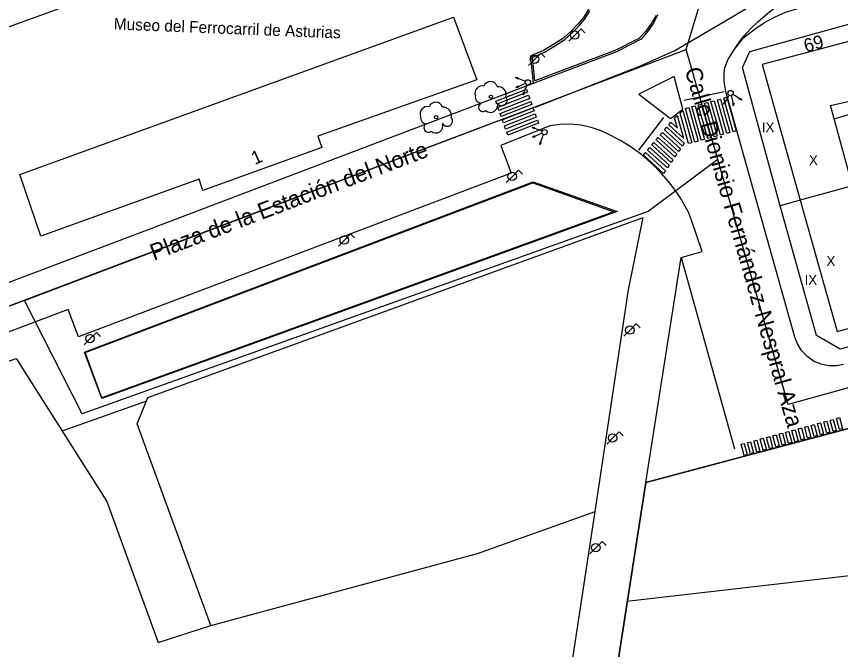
# Model space of a CAD drawing. Extents: x 282771 to 285132, y 4823109 to 4825496.
# Drawn here: x 284040.2 to 284165.2, y 4824265.9 to 4824362 of the extents above; entities that cross this region are included whole.
import ezdxf

# ---------------------------------------------------------------- set-up
doc = ezdxf.new("R2010")
doc.units = 0
for name, color, linetype in [('ACERA-BORDILLO', 7, 'Continuous'), ('ACERA-INTERIOR', 7, 'Continuous'), ('ARBOL', 7, 'Continuous'), ('BORDILLO', 7, 'Continuous'), ('CALLE-EJE', 7, 'Continuous'), ('CALLE-TEXTO', 7, 'Continuous'), ('EDIFICIO', 7, 'Continuous'), ('FAROLA', 7, 'Continuous'), ('INTERIOR-EDIFICIO', 7, 'Continuous'), ('MEDIANERA', 7, 'Continuous'), ('NUM-PORTAL', 7, 'Continuous'), ('PARQUE-JARDIN-AREA', 7, 'Continuous'), ('PASO-PEATONES', 7, 'Continuous'), ('SEMAFORO', 7, 'Continuous'), ('SENAL-VIARIA', 7, 'Continuous'), ('TXT-ALTURA-EDIFICIO', 7, 'Continuous'), ('TXT-EDIFICIOS', 7, 'Continuous'), ('VALLA', 7, 'Continuous'), ('ZONA-VERDE', 7, 'Continuous')]:
    doc.layers.add(name, color=color, linetype=linetype)

msp = doc.modelspace()

# ---------------------------------------------------------------- linework, layer by layer
at = {"layer": 'ACERA-BORDILLO'}
for points in [[(284165.71, 4824309.15), (284164.63, 4824308.95), (284163.47, 4824308.96), (284162.28, 4824309.2), (284161.15, 4824309.69), (284160.14, 4824310.41), (284159.31, 4824311.29), (284158.7, 4824312.28), (284158.31, 4824313.3), (284147.86, 4824350.61), (284147.61, 4824352.12), (284147.57, 4824353.03), (284147.64, 4824354.05), (284148.16, 4824355.38), (284149.14, 4824357.03), (284150.59, 4824358.8), (284152.31, 4824360.09), (284153.73, 4824361.07), (284155.22, 4824361.9), (284156.9, 4824362.61), (284159.26, 4824363.35), (284162.4, 4824364.22), (284260.04, 4824391.28)], [(284137.47, 4824362.22), (284136.89, 4824361.09), (284136.07, 4824359.78), (284134.98, 4824358.55), (284131.26, 4824356.59), (284060.66, 4824329.78), (284025.21, 4824316.41)], [(284135.69, 4824291.28), (284141.07, 4824325.41), (284144.24, 4824326.29), (284142.62, 4824331.09), (284142.19, 4824332.26), (284141.38, 4824333.71), (284141.1, 4824334.19), (284140.49, 4824335.13), (284139.84, 4824336.05), (284139.15, 4824336.94), (284138.03, 4824338.22), (284136.84, 4824339.44), (284135.56, 4824340.57), (284134.67, 4824341.27), (284133.3, 4824342.26), (284131.86, 4824343.15), (284129.89, 4824344.18), (284128.91, 4824344.62), (284127.42, 4824345.14), (284125.86, 4824345.48), (284124.27, 4824345.63), (284122.68, 4824345.59), (284121.13, 4824345.36), (284113.71, 4824342.39), (284115.24, 4824338.18), (284049.6, 4824313.37), (284048.01, 4824317.51), (284012.49, 4824304.08)]]:
    msp.add_lwpolyline(points, dxfattribs=at)
at = {"layer": 'ACERA-INTERIOR'}
for points in [[(284135.71, 4824374.37), (284129.48, 4824372.18), (284129.44, 4824371), (284129.28, 4824369), (284128.89, 4824367.58), (284128.42, 4824366.01), (284127.79, 4824364.4), (284126.93, 4824362.99), (284126.22, 4824361.85), (284125.4, 4824360.83), (284124.38, 4824359.77), (284123.2, 4824358.71), (284121.83, 4824357.85), (284120.18, 4824356.83), (284118.69, 4824356.2), (284118.18, 4824355.92), (284118.6, 4824351.79)], [(284059.91, 4824303.62), (284047.21, 4824299.08)]]:
    msp.add_lwpolyline(points, dxfattribs=at)
at = {"layer": 'ARBOL'}
for centre in [(284112.19, 4824349.8), (284103.88, 4824346.68)]:
    msp.add_circle(centre, 0.255, dxfattribs=at)
for centre, radius, start, end in [((284112.12, 4824351.06), 1.04, 15.6423, 161.3843), ((284110.86, 4824350.33), 1.1, 75.4318, 200.5561), ((284113.25, 4824350.06), 1.27, 345.0327, 95.7993), ((284110.75, 4824349.76), 0.935, 168.599, 268.1324), ((284113.86, 4824349.23), 0.797, 208.9625, 38.991), ((284102.55, 4824347.21), 1.1, 75.4318, 200.5561), ((284103.81, 4824347.94), 1.04, 15.6423, 161.3843), ((284104.94, 4824346.94), 1.27, 345.0327, 95.7993), ((284110.99, 4824348.21), 0.672, 113.7367, 309.4725), ((284112.13, 4824348.51), 1.09, 228.9545, 17.928), ((284102.44, 4824346.64), 0.935, 168.599, 268.1324), ((284102.68, 4824345.09), 0.672, 113.7367, 309.4725), ((284103.82, 4824345.39), 1.09, 228.9545, 17.928), ((284105.55, 4824346.11), 0.797, 208.9625, 38.991)]:
    msp.add_arc(centre, radius, start, end, dxfattribs=at)
at = {"layer": 'BORDILLO'}
for points in [[(284139.46, 4824346.5), (284141.31, 4824347.91), (284139.99, 4824352.85), (284134.64, 4824350.18), (284139.46, 4824346.5)], [(284050.49, 4824311.03), (284118.6, 4824336.89), (284131.37, 4824332.36), (284053.13, 4824304.02), (284050.49, 4824311.03)]]:
    msp.add_lwpolyline(points, dxfattribs=at)
at = {"layer": 'CALLE-EJE'}
for points in [[(284141.84, 4824356.97), (284144.31, 4824365.23)], [(284041.39, 4824318.86), (284141.84, 4824356.97)], [(284146.63, 4824340.28), (284141.84, 4824356.97)], [(284305.46, 4824344.08), (284157.3, 4824303.11)], [(284146.63, 4824340.28), (284136.07, 4824332.36), (284050.14, 4824301.68), (284041.39, 4824318.86)], [(284157.3, 4824303.11), (284146.63, 4824340.28)], [(284041.39, 4824318.86), (283906.52, 4824267.93), (283885.52, 4824260.07), (283848.36, 4824246.86), (283795.25, 4824229.37), (283788.98, 4824227.47), (283717.23, 4824205.33), (283709.01, 4824202.55), (283660.37, 4824187.51)], [(284608.71, 4824286.14), (284527.94, 4824307.05), (284348.08, 4824297.99), (284132.84, 4824273.18)]]:
    msp.add_lwpolyline(points, dxfattribs=at)
at = {"layer": 'EDIFICIO'}
for points in [[(284186.21, 4824366.21), (284203.53, 4824371.04), (284220.85, 4824375.9), (284237.85, 4824380.51), (284255.77, 4824385.32), (284273.2, 4824389.72), (284283.02, 4824392.19), (284285.9, 4824389.9), (284294.16, 4824360.29), (284296.93, 4824350.34), (284295.84, 4824347.49), (284264.98, 4824338.99), (284223.23, 4824327.48), (284181.52, 4824315.99), (284165.18, 4824311.49), (284161.6, 4824313.58), (284156.07, 4824333.26), (284150.35, 4824354.26), (284151.49, 4824356.67), (284169.04, 4824361.5), (284186.21, 4824366.21)], [(284033.3, 4824358.36), (284029.9, 4824367.72), (284052.67, 4824376.03), (284075.44, 4824384.35), (284082.58, 4824386.42), (284091.21, 4824388.98), (284096, 4824390.24), (284098.78, 4824382.13), (284033.3, 4824358.36)], [(284110.07, 4824352.39), (284085.9, 4824343.8), (284086.54, 4824342.09), (284068.48, 4824335.57), (284067.89, 4824337.3), (284043.88, 4824328.64), (284040.67, 4824338.02), (284106.5, 4824361.88), (284110.07, 4824352.39)]]:
    msp.add_lwpolyline(points, dxfattribs=at)
at = {"layer": 'FAROLA'}
for p, q in [((284125.87, 4824360.09), (284124.93, 4824359.16)), ((284126.46, 4824359.5), (284125.87, 4824360.09)), ((284124.93, 4824359.16), (284124, 4824358.22)), ((284119.78, 4824356.41), (284118.84, 4824355.48)), ((284120.37, 4824355.82), (284119.78, 4824356.41)), ((284118.84, 4824355.48), (284117.91, 4824354.54)), ((284116.39, 4824338.65), (284115.45, 4824337.72)), ((284116.98, 4824338.06), (284116.39, 4824338.65)), ((284115.45, 4824337.72), (284114.52, 4824336.78)), ((284089.96, 4824328.05), (284089.03, 4824327.11)), ((284090.9, 4824328.98), (284089.96, 4824328.05)), ((284091.49, 4824328.39), (284090.9, 4824328.98)), ((284133.31, 4824314.38), (284132.38, 4824313.44)), ((284134.25, 4824315.31), (284133.31, 4824314.38)), ((284134.84, 4824314.72), (284134.25, 4824315.31)), ((284051.38, 4824313.09), (284050.45, 4824312.15)), ((284052.32, 4824314.02), (284051.38, 4824313.09)), ((284052.91, 4824313.43), (284052.32, 4824314.02)), ((284130.71, 4824298.02), (284129.78, 4824297.08)), ((284131.65, 4824298.95), (284130.71, 4824298.02)), ((284132.24, 4824298.36), (284131.65, 4824298.95)), ((284129.09, 4824282.3), (284128.15, 4824281.37)), ((284129.68, 4824281.71), (284129.09, 4824282.3)), ((284128.15, 4824281.37), (284127.22, 4824280.43))]:
    msp.add_line(p, q, dxfattribs=at)
for centre in [(284124.89, 4824359.16), (284118.8, 4824355.48), (284115.41, 4824337.72), (284089.92, 4824328.05), (284133.27, 4824314.38), (284051.34, 4824313.09), (284130.67, 4824298.02), (284128.11, 4824281.37)]:
    msp.add_circle(centre, 0.637, dxfattribs=at)
at = {"layer": 'INTERIOR-EDIFICIO'}
msp.add_lwpolyline([(284167.05, 4824336.26), (284164.29, 4824346.44), (284163.74, 4824348.49), (284172.13, 4824350.4)], dxfattribs=at)
at = {"layer": 'MEDIANERA'}
for points in [[(284169.7, 4824359.03), (284153.35, 4824354.68), (284159.11, 4824334.09)], [(284164.29, 4824346.44), (284169.19, 4824347.91), (284172.03, 4824337.63)], [(284172.03, 4824337.63), (284167.05, 4824336.26), (284159.11, 4824334.09)], [(284159.11, 4824334.09), (284156.07, 4824333.26)], [(284159.11, 4824334.09), (284164.73, 4824314.17), (284180.82, 4824318.53)]]:
    msp.add_lwpolyline(points, dxfattribs=at)
at = {"layer": 'PARQUE-JARDIN-AREA'}
msp.add_lwpolyline([(284178.95, 4824253.62), (284149.13, 4824250.9), (284129.11, 4824248.93), (284135.69, 4824291.28), (284182.46, 4824303.7)], dxfattribs=at)
at = {"layer": 'PASO-PEATONES'}
for points in [[(284113.07, 4824348.67), (284112.91, 4824349.14), (284117.57, 4824350.96), (284117.74, 4824350.49)], [(284113.41, 4824347.73), (284113.24, 4824348.2), (284117.9, 4824350.02), (284118.07, 4824349.55)], [(284147.04, 4824349.45), (284148.47, 4824344.36), (284147.99, 4824344.23), (284146.56, 4824349.32)], [(284148.01, 4824349.71), (284149.43, 4824344.62), (284148.95, 4824344.49), (284147.52, 4824349.58)], [(284113.74, 4824346.79), (284113.58, 4824347.26), (284118.24, 4824349.08), (284118.4, 4824348.61)], [(284114.08, 4824345.84), (284113.91, 4824346.31), (284118.57, 4824348.13), (284118.74, 4824347.66)], [(284143.15, 4824342.93), (284141.72, 4824348.04), (284142.21, 4824348.17), (284143.64, 4824343.06)], [(284144.12, 4824343.19), (284142.69, 4824348.3), (284143.17, 4824348.43), (284144.6, 4824343.32)], [(284145.09, 4824343.45), (284143.66, 4824348.55), (284144.14, 4824348.68), (284145.57, 4824343.58)], [(284145.11, 4824348.94), (284146.54, 4824343.84), (284146.05, 4824343.71), (284144.62, 4824348.81)], [(284146.07, 4824349.2), (284147.5, 4824344.1), (284147.02, 4824343.97), (284145.59, 4824349.07)], [(284114.41, 4824344.9), (284114.24, 4824345.37), (284118.91, 4824347.19), (284119.07, 4824346.72)], [(284141.44, 4824343.5), (284139.19, 4824345.54), (284139.51, 4824345.93), (284140.49, 4824345.04), (284140.06, 4824346.58), (284140.12, 4824346.66), (284140.47, 4824346.96)], [(284142.19, 4824342.68), (284140.89, 4824347.33), (284141.3, 4824347.69), (284142.67, 4824342.81)], [(284114.75, 4824343.96), (284114.58, 4824344.43), (284119.24, 4824346.25), (284119.41, 4824345.78)], [(284138.22, 4824344.39), (284140.96, 4824341.91), (284140.68, 4824341.49), (284137.9, 4824344.01)], [(284138.87, 4824345.16), (284141.53, 4824342.74), (284141.25, 4824342.32), (284138.54, 4824344.78)], [(284137.58, 4824343.63), (284140.39, 4824341.07), (284140.11, 4824340.66), (284137.26, 4824343.24)], [(284138.97, 4824338.99), (284135.97, 4824341.71), (284136.29, 4824342.09), (284139.25, 4824339.41)], [(284139.54, 4824339.82), (284136.61, 4824342.48), (284136.94, 4824342.86), (284139.82, 4824340.24)], [(284138.4, 4824338.16), (284135.33, 4824340.94), (284135.65, 4824341.33), (284138.68, 4824338.58)], [(284162.7, 4824300.45), (284163.18, 4824300.58), (284163.64, 4824298.89), (284163.16, 4824298.76)], [(284163.67, 4824300.71), (284164.15, 4824300.84), (284164.61, 4824299.15), (284164.12, 4824299.02)], [(284164.63, 4824300.97), (284165.11, 4824301.1), (284165.57, 4824299.41), (284165.09, 4824299.28)], [(284158.84, 4824299.4), (284159.32, 4824299.53), (284159.78, 4824297.84), (284159.3, 4824297.71)], [(284159.81, 4824299.66), (284160.29, 4824299.79), (284160.75, 4824298.11), (284160.26, 4824297.97)], [(284160.77, 4824299.92), (284161.25, 4824300.06), (284161.71, 4824298.37), (284161.23, 4824298.24)], [(284161.74, 4824300.19), (284162.22, 4824300.32), (284162.68, 4824298.63), (284162.19, 4824298.5)], [(284154.01, 4824298.1), (284154.5, 4824298.23), (284154.95, 4824296.54), (284154.47, 4824296.41)], [(284154.98, 4824298.36), (284155.46, 4824298.49), (284155.92, 4824296.8), (284155.44, 4824296.67)], [(284155.94, 4824298.62), (284156.43, 4824298.75), (284156.88, 4824297.06), (284156.4, 4824296.93)], [(284156.91, 4824298.88), (284157.39, 4824299.01), (284157.85, 4824297.32), (284157.37, 4824297.19)], [(284157.88, 4824299.14), (284158.36, 4824299.27), (284158.81, 4824297.58), (284158.33, 4824297.45)], [(284150.15, 4824297.05), (284150.64, 4824297.18), (284151.09, 4824295.49), (284150.61, 4824295.36)], [(284151.12, 4824297.31), (284151.6, 4824297.44), (284152.06, 4824295.75), (284151.58, 4824295.62)], [(284152.08, 4824297.57), (284152.57, 4824297.7), (284153.02, 4824296.02), (284152.54, 4824295.89)], [(284153.05, 4824297.83), (284153.53, 4824297.97), (284153.99, 4824296.28), (284153.51, 4824296.15)]]:
    msp.add_lwpolyline(points, close=True, dxfattribs=at)
at = {"layer": 'SEMAFORO'}
for p, q in [((284117.06, 4824352.27), (284115.94, 4824352.7)), ((284116.26, 4824352.47), (284115.94, 4824352.7)), ((284116.33, 4824352.66), (284115.94, 4824352.7)), ((284117.43, 4824352.12), (284117.06, 4824352.27)), ((284117.45, 4824351.82), (284117.08, 4824351.66)), ((284117.08, 4824351.66), (284115.99, 4824351.17)), ((284116.29, 4824351.43), (284115.99, 4824351.17)), ((284116.38, 4824351.22), (284115.99, 4824351.17)), ((284117.09, 4824350.11), (284117.52, 4824351.23)), ((284117.52, 4824351.23), (284117.66, 4824351.61)), ((284117.09, 4824350.11), (284117.13, 4824350.51)), ((284117.32, 4824350.43), (284117.09, 4824350.11)), ((284148.15, 4824349.69), (284147.51, 4824348.67)), ((284148.36, 4824350.02), (284148.15, 4824349.69)), ((284148.66, 4824349.98), (284148.75, 4824349.59)), ((284148.75, 4824349.59), (284149.02, 4824348.42)), ((284149.25, 4824349.94), (284148.91, 4824350.15)), ((284150.27, 4824349.3), (284149.25, 4824349.94)), ((284150.27, 4824349.3), (284149.89, 4824349.42)), ((284150, 4824349.59), (284150.27, 4824349.3)), ((284147.63, 4824349.04), (284147.51, 4824348.67)), ((284147.8, 4824348.94), (284147.51, 4824348.67)), ((284148.82, 4824348.77), (284149.02, 4824348.42)), ((284149.04, 4824348.82), (284149.02, 4824348.42)), ((284119.57, 4824344.71), (284118.45, 4824345.14)), ((284118.77, 4824344.91), (284118.45, 4824345.14)), ((284118.84, 4824345.1), (284118.45, 4824345.14)), ((284119.94, 4824344.57), (284119.57, 4824344.71)), ((284119.59, 4824344.1), (284118.5, 4824343.61)), ((284118.8, 4824343.87), (284118.5, 4824343.61)), ((284118.89, 4824343.66), (284118.5, 4824343.61)), ((284119.96, 4824344.26), (284119.59, 4824344.1)), ((284119.6, 4824342.56), (284120.03, 4824343.67)), ((284120.03, 4824343.67), (284120.17, 4824344.05)), ((284119.6, 4824342.56), (284119.64, 4824342.95)), ((284119.83, 4824342.87), (284119.6, 4824342.56))]:
    msp.add_line(p, q, dxfattribs=at)
for centre in [(284117.81, 4824351.98), (284148.57, 4824350.36), (284120.32, 4824344.42)]:
    msp.add_circle(centre, 0.4, dxfattribs=at)
at = {"layer": 'SENAL-VIARIA'}
for points in [[(284118.97, 4824348.21), (284134.91, 4824354.51), (284140.08, 4824356.82), (284147.71, 4824361.27), (284154.41, 4824365.31), (284157.36, 4824366.93), (284161.28, 4824368.94), (284164.85, 4824370.46)], [(284149.14, 4824357.03), (284150.04, 4824358.29), (284150.61, 4824359.04), (284151.63, 4824360.16), (284152.71, 4824361.16), (284154.24, 4824362.49), (284155.81, 4824363.69), (284157.87, 4824364.87), (284159.28, 4824365.56), (284159.91, 4824365.81), (284160.54, 4824365.81), (284161.24, 4824365.58), (284161.97, 4824365.03), (284162.75, 4824364.28)], [(284141.51, 4824349.26), (284147.61, 4824350.57)], [(284113.19, 4824346.08), (283985.38, 4824297.73), (283885.52, 4824260.07), (283845.77, 4824246.08), (283795.25, 4824229.37)], [(284134.63, 4824341.7), (284138.42, 4824346.65)]]:
    msp.add_lwpolyline(points, dxfattribs=at)
at = {"layer": 'VALLA'}
for points in [[(284069.69, 4824269.57), (284058.49, 4824300.15), (284060.12, 4824304.14), (284135.29, 4824331.45)], [(284122.17, 4824248.63), (284128, 4824286.85), (284133.09, 4824320.51), (284135.29, 4824331.45)], [(284141.07, 4824325.41), (284149.15, 4824296.35)], [(283991.72, 4824285.69), (284018.92, 4824302.54), (284040.13, 4824310.09), (284053.91, 4824288.39), (284061.68, 4824266.99), (284069.69, 4824269.57)], [(284069.69, 4824269.57), (284110.14, 4824280.49), (284128, 4824286.85)]]:
    msp.add_lwpolyline(points, dxfattribs=at)
at = {"layer": 'ZONA-VERDE'}
for p, q in [((284126.47, 4824361.68), (284127.19, 4824362.84)), ((284137.26, 4824362.14), (284136.52, 4824360.9)), ((284124.59, 4824359.56), (284125.63, 4824360.63)), ((284125.63, 4824360.63), (284126.47, 4824361.68)), ((284136.52, 4824360.9), (284135.7, 4824359.74)), ((284123.39, 4824358.47), (284124.59, 4824359.56)), ((284135.7, 4824359.74), (284134.64, 4824358.65)), ((284121.99, 4824357.6), (284123.39, 4824358.47)), ((284134.64, 4824358.65), (284131.16, 4824356.87)), ((284131.16, 4824356.87), (284118.87, 4824352.21)), ((284120.32, 4824356.56), (284121.99, 4824357.6)), ((284118.5, 4824355.76), (284118.82, 4824355.93)), ((284118.87, 4824352.21), (284118.5, 4824355.76)), ((284118.82, 4824355.93), (284120.32, 4824356.56)), ((284050.61, 4824310.99), (284118.57, 4824336.74)), ((284118.57, 4824336.74), (284130.85, 4824332.32)), ((284130.85, 4824332.32), (284053.16, 4824304.08)), ((284053.16, 4824304.08), (284050.61, 4824310.99))]:
    msp.add_line(p, q, dxfattribs=at)
msp.add_lwpolyline([(284184.09, 4824304.15), (284135.69, 4824291.28), (284129.11, 4824248.93), (284149.13, 4824250.9), (284178.95, 4824253.62)], dxfattribs=at)

# ---------------------------------------------------------------- texts
at = {"layer": 'CALLE-TEXTO'}
for s, rotation, p in [('Calle Dionisio Fernández-Nespral Aza', 286.0167, (284141.59, 4824353.89)), ('Plaza de la Estación del Norte', 20.7764, (284061.03, 4824324.9))]:
    msp.add_text(s, height=2.5, rotation=rotation, dxfattribs=at).set_placement(p)
at = {"layer": 'NUM-PORTAL'}
for s, rotation, p in [('69', 15.66, (284159.99, 4824356.52)), ('1', 24.1577, (284076.36, 4824339.43))]:
    msp.add_text(s, height=2, rotation=rotation, dxfattribs=at).set_placement(p)
at = {"layer": 'TXT-ALTURA-EDIFICIO'}
for s, p in [('IX', (284153.31, 4824344.42)), ('X', (284160.47, 4824339.41)), ('X', (284163.12, 4824324.11)), ('IX', (284159.81, 4824321.25))]:
    msp.add_text(s, height=1.5, rotation=0, dxfattribs=at).set_placement(p)
at = {"layer": 'TXT-EDIFICIOS'}
msp.add_text('Museo del Ferrocarril de Asturias', height=1.75, rotation=357.7011, dxfattribs=at).set_placement((284054.92, 4824360.02))

doc.saveas('drawing.dxf')
